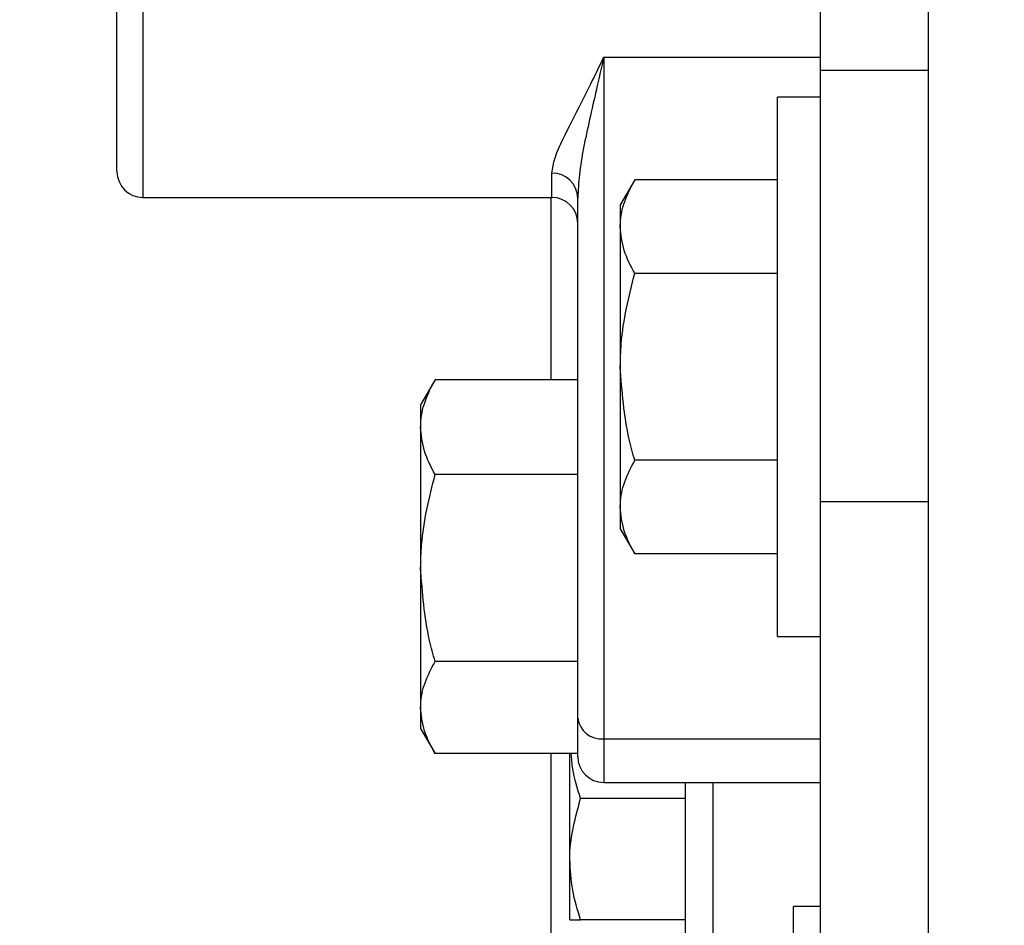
# Model space of a CAD drawing. Header units: inches. Extents: x 170 to 312, y 215 to 248.
# Tile 432 of 557: x 250.804 to 250.947, y 243.976 to 244.107. Entities that reach past the tile are written whole.
import ezdxf

# ---------------------------------------------------------------- set-up
doc = ezdxf.new("R2010")
doc.units = ezdxf.units.IN
doc.header["$LTSCALE"] = 0.25
doc.header["$MEASUREMENT"] = 0
doc.layers.add('ANNOTATIONS', color=1, linetype='Continuous')
doc.layers.add('STANDARD MOTOR LH', color=7, linetype='Continuous')
doc.styles.add('ARIAL', font='arial.ttf', dxfattribs={"height": 0.09375})
doc.dimstyles.new('STANDARD$0', dxfattribs={"dimtxt": 0.09375, "dimasz": 0.09375, "dimexe": 0.03125, "dimexo": 0.046875, "dimgap": 0.09, "dimtad": 0, "dimtih": 1, "dimtoh": 1, "dimdec": 4, "dimzin": 0, "dimdsep": 46, "dimtxsty": 'ARIAL', "dimcen": 0.09, "dimadec": 0, "dimazin": 0, "dimtfac": 1, "dimtdec": 4, "dimtofl": 0, "dimtmove": 0, "dimatfit": 1, "dimfxl": 1, "dimtolj": 1, "dimtzin": 0, "dimarcsym": 0})

# ---------------------------------------------------------------- blocks, each defined once
blk = doc.blocks.new('*D76')
at = {"layer": 'ANNOTATIONS', "color": 0, "lineweight": -2, "transparency": 16777216}
for p, q in [((250.2277552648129, 244.6685519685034), (250.2277552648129, 245.2761724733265)), ((251.4284425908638, 243.2752990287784), (251.4284425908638, 245.2761724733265)), ((250.3215052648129, 245.2449224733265), (250.6470028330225, 245.2449224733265)), ((251.3346925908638, 245.2449224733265), (251.0091950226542, 245.2449224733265))]:
    blk.add_line(p, q, dxfattribs=at)
at = {"layer": 'ANNOTATIONS', "color": 0, "transparency": 16777216}
for points in [[(250.3215052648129, 245.2605474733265), (250.3215052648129, 245.2292974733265), (250.2277552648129, 245.2449224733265)], [(251.3346925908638, 245.2605474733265), (251.3346925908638, 245.2292974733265), (251.4284425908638, 245.2449224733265)]]:
    blk.add_solid(points, dxfattribs=at)
at = {"layer": 'defpoints', "color": 0, "transparency": 16777216}
for p in [(250.2277552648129, 245.2449224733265), (250.2277552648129, 244.6216769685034), (251.4284425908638, 243.2284240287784)]:
    blk.add_point(p, dxfattribs=at)
at = {"layer": 'ANNOTATIONS', "color": 0, "transparency": 16777216, "insert": (250.8280989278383, 245.2449224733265), "char_height": 0.09375, "attachment_point": 5, "style": 'ARIAL'}
blk.add_mtext('\\A1;20"', dxfattribs=at)
blk = doc.blocks.new('*D77')
at = {"layer": 'ANNOTATIONS', "color": 0, "lineweight": -2, "transparency": 16777216}
for p, q in [((250.3659425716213, 244.2732890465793), (250.3659425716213, 244.8424586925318)), ((251.4284425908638, 243.2752990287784), (251.4284425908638, 244.8424586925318)), ((250.4596925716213, 244.8112086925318), (250.6120825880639, 244.8112086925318)), ((251.3346925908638, 244.8112086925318), (251.1823025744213, 244.8112086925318))]:
    blk.add_line(p, q, dxfattribs=at)
at = {"layer": 'ANNOTATIONS', "color": 0, "transparency": 16777216}
for points in [[(250.4596925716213, 244.8268336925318), (250.4596925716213, 244.7955836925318), (250.3659425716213, 244.8112086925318)], [(251.3346925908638, 244.8268336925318), (251.3346925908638, 244.7955836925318), (251.4284425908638, 244.8112086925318)]]:
    blk.add_solid(points, dxfattribs=at)
at = {"layer": 'defpoints', "color": 0, "transparency": 16777216}
for p in [(251.4284425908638, 244.8112086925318), (250.3659425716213, 244.2264140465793), (251.4284425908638, 243.2284240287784)]:
    blk.add_point(p, dxfattribs=at)
at = {"layer": 'ANNOTATIONS', "color": 0, "transparency": 16777216, "insert": (250.8971925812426, 244.8112086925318), "char_height": 0.09375, "attachment_point": 5, "style": 'ARIAL'}
blk.add_mtext('\\A1;17 3/8"', dxfattribs=at)

msp = doc.modelspace()

# ---------------------------------------------------------------- linework, layer by layer
at = {"layer": 'STANDARD MOTOR LH'}
for p, q in [((250.935880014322, 243.3846744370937), (250.935880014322, 244.6659243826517)), ((250.9202550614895, 243.7909240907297), (250.9202550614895, 244.5721743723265)), ((250.8221300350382, 244.282018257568), (250.8221300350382, 244.0810802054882)), ((250.8183801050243, 244.0848307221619), (250.8183801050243, 244.2782677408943)), ((250.8888488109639, 244.1013956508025), (250.9202550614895, 244.1013956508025)), ((250.8888488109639, 244.1013956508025), (250.8888488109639, 243.9963764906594)), ((250.9202550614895, 244.0995177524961), (250.935880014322, 244.0995177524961)), ((250.9202550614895, 244.0956117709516), (250.9140050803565, 244.0956117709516)), ((250.9140050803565, 244.0174868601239), (250.9140050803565, 244.0956117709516)), ((250.8813488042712, 244.0810802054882), (250.8813488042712, 244.0846001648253)), ((250.8933483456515, 244.0836122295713), (250.8912549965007, 244.0799866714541)), ((250.9140050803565, 244.0836122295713), (250.8933483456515, 244.0836122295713)), ((250.8221300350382, 244.0810802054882), (250.8813488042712, 244.0810802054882)), ((250.8811926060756, 244.0810802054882), (250.8811926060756, 244.0546887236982)), ((250.88509888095, 244.0001270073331), (250.88509888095, 244.0809816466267)), ((250.8912549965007, 244.0799866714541), (250.8912549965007, 244.0331119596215)), ((250.9140050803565, 244.0700809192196), (250.8933483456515, 244.0700809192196)), ((250.8644427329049, 244.0546910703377), (250.8623487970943, 244.0510643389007)), ((250.88509888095, 244.0546887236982), (250.8644421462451, 244.0546887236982)), ((250.8623487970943, 244.0510643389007), (250.8623487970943, 244.0041890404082)), ((250.9140050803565, 244.043017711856), (250.8933483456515, 244.043017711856)), ((250.88509888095, 244.0409544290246), (250.8644421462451, 244.0409544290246)), ((250.935880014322, 244.0370179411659), (250.9202550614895, 244.0370179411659)), ((250.8912549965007, 244.0331119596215), (250.8933483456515, 244.0294858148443)), ((250.9140050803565, 244.0294858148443), (250.8933483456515, 244.0294858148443)), ((250.9140050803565, 244.0174868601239), (250.9202550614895, 244.0174868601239)), ((250.88509888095, 244.0138918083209), (250.8644421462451, 244.0138918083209)), ((250.8623487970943, 244.0041890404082), (250.8644427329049, 244.0005623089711)), ((250.8888488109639, 244.0026954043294), (250.9202550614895, 244.0026954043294)), ((250.88509888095, 244.0005646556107), (250.8644421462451, 244.0005646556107)), ((250.8811926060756, 244.0005646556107), (250.8811926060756, 243.8065491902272)), ((250.8839425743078, 243.9764869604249), (250.8839425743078, 244.0005646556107)), ((250.8888488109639, 243.9963764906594), (250.9202550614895, 243.9963764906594)), ((250.9006925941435, 243.9666850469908), (250.9006925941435, 243.9963764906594)), ((250.904630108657, 243.9963764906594), (250.904630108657, 243.9674535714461)), ((250.9006925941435, 243.9940492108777), (250.8855111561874, 243.9940492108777)), ((250.9202550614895, 243.9784241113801), (250.916317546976, 243.9784241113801)), ((250.916317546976, 243.91592430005), (250.916317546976, 243.9784241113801)), ((250.9006925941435, 243.9764869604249), (250.8855111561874, 243.9764869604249))]:
    msp.add_line(p, q, dxfattribs=at)
for centre, radius, start, end in [((250.8221300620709, 244.0848304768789), 0.003750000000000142, 180, 270), ((250.8814128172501, 244.0809140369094), 0.00368668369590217, 1.05080037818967, 90.99489355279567), ((250.8813488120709, 244.0773304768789), 0.003750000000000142, 0, 90), ((250.8885079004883, 244.006114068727), 0.003435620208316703, 187.1344739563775, 275.6947296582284), ((250.8888488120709, 244.0001267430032), 0.00375000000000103, 180, 270)]:
    msp.add_arc(centre, radius, start, end, dxfattribs=at)
for points, knots in [([(250.8813488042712, 244.0846001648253), (250.8814525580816, 244.0853027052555), (250.8816616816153, 244.0867187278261), (250.883169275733, 244.0900215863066), (250.8855803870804, 244.0946960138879), (250.8877469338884, 244.0989975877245), (250.8888399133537, 244.1013762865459), (250.8888488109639, 244.1013956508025)], [0, 0, 0, 0, 0.1900138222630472, 0.3829870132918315, 0.6878932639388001, 0.9974592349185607, 1, 1, 1, 1]), ([(250.8888488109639, 244.1013956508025), (250.8888443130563, 244.1013753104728), (250.8881397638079, 244.0981892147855), (250.8867571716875, 244.0922261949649), (250.8853346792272, 244.0855704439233), (250.8851561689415, 244.0820965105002), (250.88509888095, 244.0809816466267)], [0, 0, 0, 0, 0.002581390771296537, 0.4043473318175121, 0.8088415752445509, 1, 1, 1, 1]), ([(250.8912549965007, 244.0768468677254), (250.891257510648, 244.0770072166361), (250.8912765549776, 244.0782218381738), (250.8917337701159, 244.0805118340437), (250.8928068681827, 244.0825724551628), (250.8933483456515, 244.0836122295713)], [0, 0, 0, 0, 0.0700690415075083, 0.5307636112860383, 1, 1, 1, 1]), ([(250.8933483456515, 244.0700809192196), (250.8927632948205, 244.0711795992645), (250.8915825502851, 244.0733969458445), (250.8913648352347, 244.075690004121), (250.8912549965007, 244.0768468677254)], [0, 0, 0, 0, 0.4954931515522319, 0.9999999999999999, 0.9999999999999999, 0.9999999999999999, 0.9999999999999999]), ([(250.8912549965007, 244.0565490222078), (250.8912811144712, 244.0576770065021), (250.8913871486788, 244.0622564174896), (250.8925054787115, 244.0667181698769), (250.8933483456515, 244.0700809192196)], [0, 0, 0, 0, 0.2463164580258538, 1, 1, 1, 1]), ([(250.8933483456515, 244.043017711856), (250.8930658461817, 244.0440286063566), (250.8918340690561, 244.0484363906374), (250.8915070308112, 244.0530180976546), (250.8912549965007, 244.0565490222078)], [0, 0, 0, 0, 0.2293430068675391, 1, 1, 1, 1]), ([(250.8623487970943, 244.0478218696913), (250.862351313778, 244.0479845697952), (250.8623703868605, 244.0492176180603), (250.8628272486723, 244.0515408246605), (250.8639005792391, 244.0536330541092), (250.8644421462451, 244.0546887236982)], [0, 0, 0, 0, 0.07003489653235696, 0.5307704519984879, 1, 1, 1, 1]), ([(250.8644421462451, 244.0409544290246), (250.8638570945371, 244.0420696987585), (250.862676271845, 244.0443206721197), (250.862458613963, 244.0466477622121), (250.8623487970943, 244.0478218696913)], [0, 0, 0, 0, 0.4954610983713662, 1, 1, 1, 1]), ([(250.8912549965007, 244.0362517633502), (250.8912575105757, 244.0364121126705), (250.8912765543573, 244.0376267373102), (250.8917338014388, 244.0399166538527), (250.8928068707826, 244.0419777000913), (250.8933483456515, 244.043017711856)], [0, 0, 0, 0, 0.07006758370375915, 0.5307525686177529, 1, 1, 1, 1]), ([(250.8623487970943, 244.0274231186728), (250.8623749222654, 244.0285509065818), (250.8624809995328, 244.0331301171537), (250.8635992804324, 244.0375916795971), (250.8644421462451, 244.0409544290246)], [0, 0, 0, 0, 0.2462843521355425, 1, 1, 1, 1]), ([(250.8933483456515, 244.0294858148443), (250.8927632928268, 244.030584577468), (250.891582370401, 244.0328024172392), (250.8913647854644, 244.035094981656), (250.8912549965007, 244.0362517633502)], [0, 0, 0, 0, 0.4954202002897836, 1, 1, 1, 1]), ([(250.8644421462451, 244.0138918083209), (250.8641596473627, 244.0149028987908), (250.862928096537, 244.0193107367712), (250.862600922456, 244.023892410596), (250.8623487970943, 244.0274231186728)], [0, 0, 0, 0, 0.2293846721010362, 1, 1, 1, 1]), ([(250.8623487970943, 244.0072279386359), (250.8623513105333, 244.0073859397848), (250.8623703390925, 244.0085821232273), (250.862827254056, 244.0108375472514), (250.8639005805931, 244.0128675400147), (250.8644421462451, 244.0138918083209)], [0, 0, 0, 0, 0.07011341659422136, 0.530809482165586, 1, 1, 1, 1]), ([(250.8644421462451, 244.0005646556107), (250.8638570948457, 244.0016469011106), (250.8626762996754, 244.0038311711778), (250.8624586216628, 244.0060888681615), (250.8623487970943, 244.0072279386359)], [0, 0, 0, 0, 0.4954723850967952, 1, 1, 1, 1]), ([(250.8855111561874, 243.9940492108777), (250.8850524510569, 243.9954725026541), (250.8843629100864, 243.9976120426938), (250.8842111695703, 243.9998241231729), (250.8841603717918, 244.0005646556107)], [0, 0, 0, 0, 0.6652325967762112, 1, 1, 1, 1]), ([(250.8839425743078, 243.9852680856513), (250.8839441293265, 243.9854762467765), (250.8839662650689, 243.9884394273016), (250.8847668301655, 243.9913464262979), (250.8855111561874, 243.9940492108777)], [0, 0, 0, 0, 0.07024922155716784, 1, 1, 1, 1]), ([(250.8855111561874, 243.9764869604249), (250.8850727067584, 243.9779129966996), (250.8841877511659, 243.9807912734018), (250.8840247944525, 243.9837667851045), (250.8839425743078, 243.9852680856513)], [0, 0, 0, 0, 0.4954479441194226, 1, 1, 1, 1]), ([(250.8839425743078, 243.9764869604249), (250.8839606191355, 243.9764869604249), (250.8840368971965, 243.9764869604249), (250.8848729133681, 243.9764869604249), (250.8855111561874, 243.9764869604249)], [0, 0, 0, 0, 0.2365664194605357, 1, 1, 1, 1])]:
    msp.add_open_spline(points, degree=3, knots=knots, dxfattribs=at)

# ---------------------------------------------------------------- dimensions: what is measured, and where the dimension line sits
at = {"layer": 'ANNOTATIONS'}
for base, p1, p2, text, picture, middle in [((250.2277552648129, 245.2449224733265), (251.4284425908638, 243.2284240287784), (250.2277552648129, 244.6216769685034), '20"', '*D76', (250.8280989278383, 245.2449224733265)), ((251.4284425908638, 244.8112086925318), (250.3659425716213, 244.2264140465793), (251.4284425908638, 243.2284240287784), '17 3/8"', '*D77', (250.8971925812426, 244.8112086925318))]:
    dim = msp.add_linear_dim(base=base, p1=p1, p2=p2, text=text, dimstyle='STANDARD$0', dxfattribs=at)
    dim.commit()
    dim.dimension.update_dxf_attribs({"geometry": picture, "text_midpoint": middle, "dimtype": 160})

doc.saveas('drawing.dxf')
